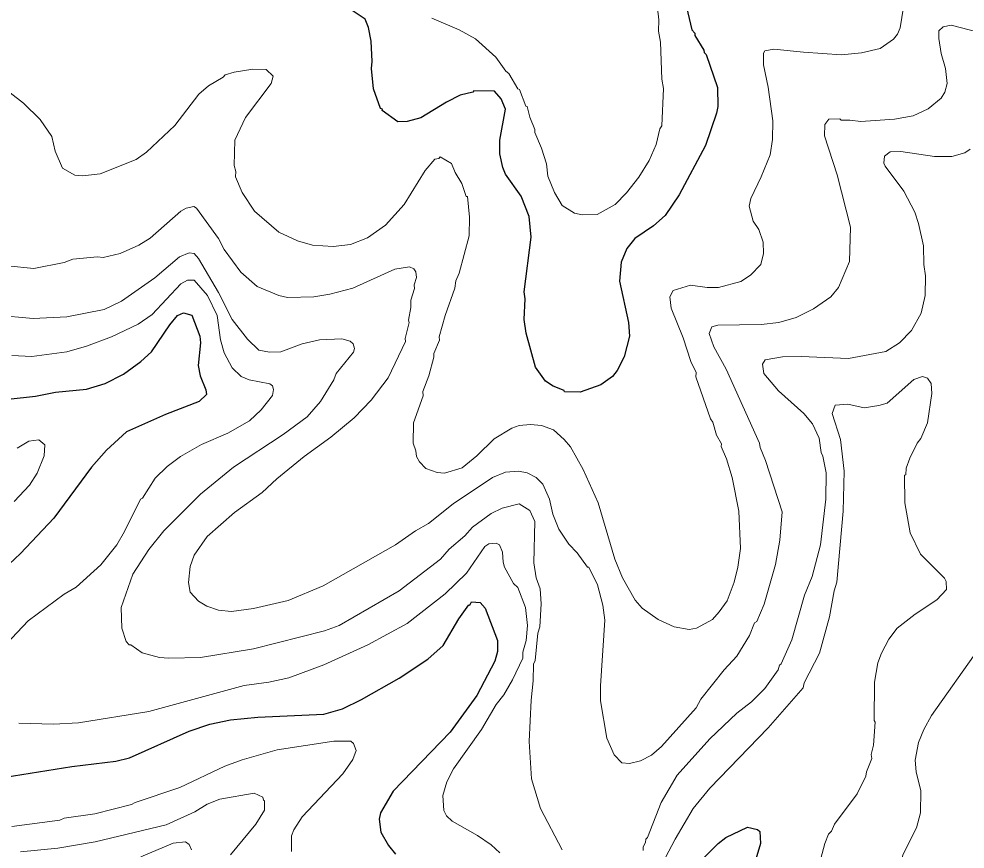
# Model space of a CAD drawing. Extents: x 265.7 to 292.1, y 7676.2 to 7704.2.
# Drawn here: x 283.502 to 285.928, y 7700.203 to 7702.331 of the extents above; entities that cross this region are included whole.
import ezdxf

# ---------------------------------------------------------------- set-up
doc = ezdxf.new("R2010")
doc.units = 0
doc.header["$LTSCALE"] = 0.032
doc.layers.add('1', color=7, linetype='Continuous', lineweight=25)
doc.layers.add('2', color=7, linetype='Continuous', lineweight=13)

msp = doc.modelspace()

# ---------------------------------------------------------------- linework, layer by layer
at = {"layer": '1'}
for points in [[(284.4047, 7702.2744), (284.3983, 7702.3095), (284.3896, 7702.3303), (284.3537, 7702.3542), (284.2835, 7702.3742), (284.2507, 7702.3893), (284.2172, 7702.4212), (284.1933, 7702.458), (284.1629, 7702.5633), (284.159, 7702.5984), (284.1606, 7702.6511), (284.1773, 7702.6933), (284.1997, 7702.7101), (284.2148, 7702.7133), (284.2499, 7702.7109), (284.2763, 7702.7013), (284.3553, 7702.6502), (284.3864, 7702.6337)], [(285.2067, 7702.3909), (285.2274, 7702.3031), (285.2346, 7702.2944), (285.2346, 7702.2888), (285.2577, 7702.2513), (285.2586, 7702.2449), (285.2641, 7702.2401), (285.2929, 7702.1555), (285.2937, 7702.1068), (285.2905, 7702.0893), (285.2625, 7702.0063), (285.1947, 7701.8802), (285.1588, 7701.8276), (285.1293, 7701.8004), (285.0814, 7701.7685), (285.0607, 7701.743), (285.0463, 7701.7079), (285.0415, 7701.6592), (285.0646, 7701.5531), (285.067, 7701.518), (285.0535, 7701.4653), (285.0359, 7701.4302), (285.0239, 7701.4142), (284.9936, 7701.3927), (284.941, 7701.3743), (284.9011, 7701.3751), (284.9003, 7701.3783), (284.8715, 7701.3895), (284.8516, 7701.4022), (284.8268, 7701.4382), (284.8021, 7701.5259), (284.7973, 7701.561), (284.7997, 7701.6137), (284.7973, 7701.6313), (284.8149, 7701.7717), (284.8101, 7701.8244), (284.7893, 7701.877), (284.7494, 7701.9329), (284.7423, 7701.9504), (284.7351, 7701.9856), (284.7351, 7702.0207), (284.7494, 7702.0997), (284.7383, 7702.126), (284.7215, 7702.1459), (284.6681, 7702.1467), (284.6657, 7702.1435), (284.633, 7702.1356), (284.5978, 7702.118), (284.5324, 7702.0773), (284.4973, 7702.0685), (284.4734, 7702.0677), (284.4335, 7702.0965)], [(284.4335, 7702.0965), (284.4342, 7702.0997), (284.4287, 7702.1013), (284.4111, 7702.1515), (284.4055, 7702.2042), (284.4079, 7702.2218), (284.4047, 7702.2744)], [(283.4743, 7701.3567), (283.5445, 7701.3639), (283.5956, 7701.3743), (283.6754, 7701.3823), (283.7233, 7701.3966), (283.7696, 7701.4206), (283.8142, 7701.4525), (283.8414, 7701.478), (283.8884, 7701.5467), (283.9084, 7701.5706), (283.9236, 7701.5778), (283.9451, 7701.5714), (283.9658, 7701.518), (283.9674, 7701.5004)], [(283.9674, 7701.5004), (283.9611, 7701.4429), (283.9666, 7701.4158), (283.981, 7701.3807), (283.9826, 7701.3687), (283.9643, 7701.3504), (283.8781, 7701.3168)], [(283.8781, 7701.3168), (283.7775, 7701.2722), (283.7265, 7701.2259), (283.6882, 7701.182), (283.5916, 7701.0511), (283.5062, 7700.961), (283.4623, 7700.9195)], [(283.4663, 7700.3872), (283.6371, 7700.4144), (283.7504, 7700.4287), (283.7855, 7700.4367), (283.9387, 7700.5053), (283.9914, 7700.5229), (284.0441, 7700.5341), (284.1143, 7700.5412), (284.2835, 7700.5492), (284.3313, 7700.5628), (284.38, 7700.5867), (284.4766, 7700.641), (284.55, 7700.6897), (284.5899, 7700.7248), (284.6298, 7700.7934), (284.6553, 7700.8293), (284.6577, 7700.8285), (284.6625, 7700.8365), (284.6848, 7700.8349), (284.6976, 7700.8205), (284.7287, 7700.7375), (284.7287, 7700.7096), (284.7223, 7700.6849), (284.676, 7700.5971), (284.6074, 7700.5029), (284.4614, 7700.3513), (284.4287, 7700.2955), (284.4255, 7700.2795), (284.4295, 7700.246), (284.4494, 7700.2125), (284.4678, 7700.1901)], [(285.2601, 7700.1822), (285.2945, 7700.2173), (285.3144, 7700.2324), (285.3703, 7700.2588), (285.3958, 7700.2532), (285.4014, 7700.2484), (285.403, 7700.2173), (285.3838, 7700.1518)]]:
    msp.add_lwpolyline(points, dxfattribs=at)
at = {"layer": '2'}
for points in [[(285.1309, 7702.434), (285.1429, 7702.3287), (285.1421, 7702.3), (285.1468, 7702.2712), (285.15, 7702.1771), (285.1548, 7702.1531), (285.15, 7702.0574), (285.1452, 7702.0494), (285.1357, 7702.0095), (285.1181, 7701.968), (285.091, 7701.9257), (285.0599, 7701.885), (285.0303, 7701.8555), (284.9841, 7701.8299), (284.9458, 7701.8291), (284.9266, 7701.8331), (284.8947, 7701.8531), (284.8747, 7701.8858), (284.858, 7701.9281), (284.8548, 7701.96), (284.842, 7701.9999), (284.8245, 7702.0398), (284.8245, 7702.0478), (284.8117, 7702.0797), (284.8053, 7702.1068), (284.8013, 7702.1076), (284.7854, 7702.1499), (284.7814, 7702.1515), (284.7582, 7702.1914), (284.7503, 7702.197), (284.7247, 7702.2329), (284.6729, 7702.28), (284.6306, 7702.3031), (284.5603, 7702.3335)], [(285.7748, 7702.3941), (285.7613, 7702.3079), (285.7549, 7702.292), (285.7445, 7702.2792), (285.7102, 7702.2553), (285.6623, 7702.2441), (285.6113, 7702.2393), (285.5139, 7702.2457), (285.4373, 7702.2537), (285.4142, 7702.2497), (285.411, 7702.2433), (285.411, 7702.2138), (285.4229, 7702.1563), (285.4349, 7702.0701), (285.4341, 7702.0223), (285.4277, 7701.9824), (285.4054, 7701.9265), (285.3782, 7701.8707), (285.3743, 7701.8515), (285.3846, 7701.8124), (285.399, 7701.7917), (285.4102, 7701.7589), (285.411, 7701.7302), (285.4038, 7701.7015), (285.3775, 7701.6743), (285.3527, 7701.6576), (285.2953, 7701.6424), (285.2665, 7701.6424), (285.2235, 7701.6488), (285.1796, 7701.6352), (285.1708, 7701.6185), (285.174, 7701.5898), (285.2051, 7701.5132), (285.225, 7701.4525), (285.2386, 7701.4246), (285.2378, 7701.4134), (285.2753, 7701.3057), (285.2809, 7701.2977), (285.2905, 7701.2642), (285.3032, 7701.2419), (285.3024, 7701.2347), (285.316, 7701.2036), (285.3304, 7701.1557), (285.3479, 7701.0695), (285.3519, 7700.9737), (285.3455, 7700.9259), (285.336, 7700.8876), (285.3176, 7700.8397), (285.2977, 7700.811), (285.2801, 7700.7918), (285.2394, 7700.7695), (285.2203, 7700.7663), (285.182, 7700.7726), (285.1405, 7700.7918), (285.0998, 7700.8205), (285.0822, 7700.8413), (285.0495, 7700.8987), (285.0295, 7700.9466), (284.9872, 7701.0902), (284.9489, 7701.1764), (284.9162, 7701.2339), (284.9003, 7701.253), (284.8723, 7701.2778), (284.842, 7701.2889), (284.8133, 7701.2913), (284.7846, 7701.2889), (284.7654, 7701.2817), (284.7207, 7701.2546), (284.676, 7701.2107), (284.6385, 7701.1804), (284.5931, 7701.1668), (284.5739, 7701.1684), (284.5452, 7701.1788), (284.5292, 7701.1956), (284.5212, 7701.2091), (284.5196, 7701.2243), (284.5125, 7701.2435), (284.5133, 7701.2953), (284.538, 7701.3647), (284.5372, 7701.3759), (284.5532, 7701.4158), (284.5659, 7701.4637)], [(285.9616, 7702.2976), (285.8921, 7702.3151), (285.8714, 7702.3111), (285.8602, 7702.3008), (285.8602, 7702.2808), (285.8666, 7702.2425), (285.8778, 7702.2042), (285.8818, 7702.1659), (285.8762, 7702.1435), (285.8666, 7702.1276), (285.8331, 7702.1005), (285.7948, 7702.0829), (285.7469, 7702.0741), (285.6607, 7702.0685), (285.632, 7702.0717), (285.6097, 7702.0717), (285.6065, 7702.0749), (285.5785, 7702.0741), (285.5682, 7702.0606), (285.5674, 7702.0318), (285.6001, 7701.9313), (285.6344, 7701.7972), (285.6312, 7701.7095), (285.6033, 7701.6424), (285.5833, 7701.6185), (285.5394, 7701.5882), (285.4948, 7701.5658), (285.4501, 7701.5531), (285.4054, 7701.5475), (285.2937, 7701.5459), (285.2785, 7701.5419), (285.2713, 7701.5243), (285.2833, 7701.4908), (285.3152, 7701.4334), (285.4006, 7701.2435), (285.4022, 7701.2323), (285.4165, 7701.1988), (285.4588, 7701.0679), (285.4525, 7700.9945), (285.4421, 7700.9322), (285.4126, 7700.8309), (285.3942, 7700.7862), (285.3878, 7700.783), (285.3751, 7700.7503), (285.3423, 7700.6976), (285.3104, 7700.6625), (285.2506, 7700.5875), (285.2386, 7700.5652), (285.1492, 7700.4662), (285.1237, 7700.4439), (285.0958, 7700.4295), (285.0671, 7700.4223), (285.0479, 7700.4239), (285.0279, 7700.4447), (285.0096, 7700.487), (284.9928, 7700.5827), (284.9928, 7700.6218), (285.004, 7700.7894), (284.9992, 7700.8285), (284.9856, 7700.8804), (284.9633, 7700.9259), (284.9593, 7700.9259), (284.933, 7700.9626), (284.9122, 7700.9849), (284.8859, 7701.0232), (284.8707, 7701.0615), (284.862, 7701.0998), (284.8452, 7701.1381), (284.8285, 7701.1557), (284.8053, 7701.1676), (284.783, 7701.1716), (284.7495, 7701.1692), (284.7159, 7701.1557), (284.6154, 7701.0878), (284.5516, 7701.0376), (284.5188, 7701.0192), (284.467, 7700.9833), (284.2819, 7700.878), (284.1925, 7700.8405), (284.1031, 7700.8197), (284.0473, 7700.8118), (284.0137, 7700.8157), (283.9834, 7700.8253), (283.9619, 7700.8389), (283.9411, 7700.8612), (283.9363, 7700.886), (283.9411, 7700.9275), (283.9515, 7700.9562), (283.9842, 7701.0041), (284.0544, 7701.0655), (284.1255, 7701.1174), (284.163, 7701.1525), (284.2332, 7701.2091), (284.3018, 7701.2586), (284.3617, 7701.3081)], [(284.6218, 7701.66), (284.6306, 7701.6791), (284.6561, 7701.7749), (284.6569, 7701.8228), (284.6521, 7701.8762), (284.6489, 7701.8762), (284.6377, 7701.909), (284.6202, 7701.9377), (284.6106, 7701.9608), (284.5819, 7701.9776), (284.5787, 7701.9736), (284.5683, 7701.972), (284.5436, 7701.9425), (284.4893, 7701.8555), (284.4414, 7701.802), (284.3952, 7701.7701), (284.3521, 7701.7525), (284.3074, 7701.7478), (284.2547, 7701.7509), (284.2164, 7701.7621), (284.1685, 7701.7845), (284.1063, 7701.8387), (284.0744, 7701.8858), (284.0568, 7701.9265), (284.0584, 7701.9401), (284.0536, 7701.9552), (284.0552, 7702.0207), (284.0824, 7702.0781), (284.1486, 7702.1659), (284.1534, 7702.1842), (284.1358, 7702.2018), (284.1015, 7702.2026), (284.0536, 7702.1946), (284.0305, 7702.1874), (284.0257, 7702.1818), (283.9882, 7702.1595), (283.9635, 7702.138), (283.9012, 7702.0582), (283.8286, 7701.9895), (283.8023, 7701.9704), (283.7105, 7701.9337), (283.6658, 7701.9289), (283.6451, 7701.9305), (283.6132, 7701.9488), (283.5948, 7701.9919), (283.586, 7702.0294), (283.5565, 7702.0733), (283.5134, 7702.1156), (283.4256, 7702.1827)], [(285.8155, 7701.577), (285.8251, 7701.6217), (285.8267, 7701.6728), (285.8219, 7701.7015), (285.8211, 7701.7494), (285.8083, 7701.8068), (285.7988, 7701.8355), (285.7708, 7701.8898), (285.723, 7701.9536), (285.7198, 7701.9616), (285.7214, 7701.9792), (285.7357, 7701.9903), (285.7629, 7701.9911), (285.8491, 7701.9784), (285.8937, 7701.9784), (285.9273, 7701.9879), (285.9408, 7701.9975)], [(284.5005, 7701.5586), (284.5069, 7701.5914), (284.5069, 7701.6105), (284.5164, 7701.64), (284.5149, 7701.6496), (284.5212, 7701.668), (284.5196, 7701.6831), (284.5141, 7701.6903), (284.5037, 7701.6959), (284.4654, 7701.6895), (284.3577, 7701.6408), (284.2994, 7701.6257), (284.2579, 7701.6185), (284.1909, 7701.6169), (284.1685, 7701.6217), (284.1127, 7701.6456), (284.0712, 7701.6823), (284.0281, 7701.7398), (284.0137, 7701.7685), (283.9571, 7701.8459), (283.9507, 7701.8499), (283.9308, 7701.8459), (283.9172, 7701.8387), (283.8382, 7701.7693), (283.8095, 7701.7509), (283.7616, 7701.7302), (283.7177, 7701.7198), (283.7033, 7701.7214), (283.6403, 7701.715), (283.618, 7701.7063), (283.5398, 7701.6911), (283.4727, 7701.6983)], [(283.8502, 7701.6672), (283.9132, 7701.7214), (283.9387, 7701.7318), (283.9515, 7701.7294), (283.9627, 7701.7166), (284.0137, 7701.6297), (284.0488, 7701.561)], [(283.4424, 7701.5714), (283.5382, 7701.5634), (283.6243, 7701.5674), (283.7201, 7701.5858), (283.7648, 7701.6073), (283.8502, 7701.6672)], [(283.4552, 7700.7136), (283.5254, 7700.7878), (283.6179, 7700.8564), (283.6483, 7700.874), (283.7121, 7700.9314), (283.7528, 7700.9833), (283.7727, 7701.0168), (283.8135, 7701.0998), (283.819, 7701.1022), (283.8509, 7701.1541), (283.8821, 7701.1836), (283.9164, 7701.2091), (283.9699, 7701.2403), (284.0377, 7701.269), (284.0927, 7701.3009), (284.1231, 7701.3288), (284.1518, 7701.3655), (284.1542, 7701.3815), (284.1518, 7701.3903), (284.1454, 7701.3959), (284.0919, 7701.4062), (284.072, 7701.4142), (284.0488, 7701.4366), (284.0281, 7701.4749), (284.0185, 7701.5084), (284.0105, 7701.5706), (283.985, 7701.6217), (283.9515, 7701.6616), (283.9339, 7701.6616), (283.9172, 7701.652), (283.8438, 7701.573), (283.8079, 7701.5483), (283.7392, 7701.5163), (283.6754, 7701.4924), (283.6243, 7701.478), (283.535, 7701.4661), (283.4839, 7701.4685)], [(284.5659, 7701.4637), (284.5659, 7701.4733), (284.5803, 7701.5076), (284.5795, 7701.5164), (284.5946, 7701.5706), (284.6194, 7701.6408), (284.6218, 7701.66)], [(285.4596, 7701.4653), (285.5075, 7701.4661), (285.6288, 7701.4605), (285.7246, 7701.4788), (285.7597, 7701.5004), (285.7908, 7701.5323), (285.8155, 7701.577)], [(284.0488, 7701.561), (284.0879, 7701.51), (284.1167, 7701.482), (284.1446, 7701.4765), (284.1733, 7701.4773), (284.2284, 7701.498), (284.2723, 7701.5084), (284.3297, 7701.5108), (284.3513, 7701.5052), (284.3585, 7701.498), (284.3624, 7701.486), (284.36, 7701.4765), (284.3154, 7701.4222), (284.309, 7701.4062), (284.2755, 7701.3504), (284.2411, 7701.3113), (284.1797, 7701.2658), (284.052, 7701.182), (283.9675, 7701.1126), (283.8733, 7701.0192), (283.835, 7700.9713), (283.7935, 7700.9075), (283.764, 7700.8221), (283.7656, 7700.7695), (283.7767, 7700.7351), (283.7847, 7700.7264), (283.7887, 7700.7264), (283.8182, 7700.7064), (283.8621, 7700.6944), (283.8861, 7700.6921), (283.9675, 7700.6937), (284.1031, 7700.716), (284.285, 7700.7623), (284.3233, 7700.7758), (284.4766, 7700.8652), (284.5827, 7700.9466), (284.605, 7700.9721), (284.6449, 7701.0064), (284.6649, 7701.028), (284.7128, 7701.0631), (284.7407, 7701.0767), (284.7846, 7701.0878), (284.8117, 7701.0711), (284.8245, 7701.0424), (284.8221, 7700.937), (284.8285, 7700.8987), (284.838, 7700.87), (284.8412, 7700.8317), (284.8372, 7700.7727), (284.8324, 7700.7567), (284.8253, 7700.6865), (284.8213, 7700.6769), (284.8205, 7700.6346), (284.8149, 7700.5843), (284.8101, 7700.479), (284.8165, 7700.3833), (284.8388, 7700.3066), (284.8947, 7700.2013)], [(284.3617, 7701.3081), (284.4047, 7701.3536), (284.4486, 7701.411), (284.4933, 7701.5044), (284.4925, 7701.5116), (284.5021, 7701.5531), (284.5005, 7701.5586)], [(285.1022, 7700.1997), (285.1022, 7700.2085), (285.1085, 7700.2197), (285.1093, 7700.2284), (285.1133, 7700.2324), (285.1484, 7700.3226), (285.1899, 7700.3928), (285.2737, 7700.4854), (285.3423, 7700.5516), (285.3799, 7700.5803), (285.4142, 7700.6147), (285.4485, 7700.6625), (285.4517, 7700.6745), (285.4564, 7700.6777), (285.4836, 7700.7391), (285.5163, 7700.854), (285.5354, 7700.9019), (285.557, 7700.9833), (285.5706, 7701.0998), (285.5714, 7701.1676), (285.5634, 7701.2099), (285.5586, 7701.2195), (285.5538, 7701.2562), (285.5362, 7701.2929), (285.5147, 7701.3193), (285.4493, 7701.3775), (285.4118, 7701.4222), (285.4086, 7701.4461), (285.415, 7701.4573), (285.4596, 7701.4653)], [(285.5474, 7700.1407), (285.5682, 7700.2173), (285.5777, 7700.2412), (285.5857, 7700.2492), (285.5929, 7700.2667), (285.6511, 7700.3449), (285.6735, 7700.3896), (285.6751, 7700.4008), (285.6887, 7700.4351), (285.6871, 7700.4455), (285.6926, 7700.4694), (285.6974, 7700.5285), (285.695, 7700.5325), (285.6958, 7700.6306), (285.7038, 7700.6801), (285.7134, 7700.7056), (285.7325, 7700.7415), (285.7541, 7700.7695), (285.7996, 7700.8054), (285.8554, 7700.8421), (285.8802, 7700.8684), (285.8794, 7700.8892), (285.8754, 7700.8971), (285.8139, 7700.9594), (285.7868, 7701.0136), (285.7732, 7701.0902), (285.7724, 7701.1613), (285.7756, 7701.1621), (285.7772, 7701.1796), (285.786, 7701.2052), (285.8052, 7701.2435), (285.8147, 7701.2554), (285.8315, 7701.2961), (285.8427, 7701.3711), (285.8411, 7701.3967), (285.8315, 7701.4102), (285.8187, 7701.4142), (285.7964, 7701.407), (285.7278, 7701.3464), (285.707, 7701.34), (285.6695, 7701.3344), (285.6272, 7701.3432), (285.5945, 7701.3408), (285.5873, 7701.3193), (285.6081, 7701.253), (285.6176, 7701.1716), (285.6152, 7701.0695), (285.5993, 7700.8876), (285.5921, 7700.8652), (285.5801, 7700.7982), (285.5546, 7700.7056), (285.5155, 7700.629), (285.5123, 7700.6163), (285.4229, 7700.5141), (285.2737, 7700.3593), (285.2306, 7700.3066), (285.1843, 7700.2284), (285.1436, 7700.1502)], [(283.4895, 7701.0942), (283.5286, 7701.1357), (283.5485, 7701.1668), (283.5669, 7701.2115), (283.5685, 7701.2395), (283.5525, 7701.2522), (283.527, 7701.249), (283.4975, 7701.2307)], [(284.7064, 7700.9857), (284.6968, 7700.9785), (284.6497, 7700.9099), (284.5947, 7700.8572), (284.4973, 7700.7814), (284.3968, 7700.7264), (284.2835, 7700.6753), (284.1941, 7700.6418), (284.143, 7700.6306), (284.0792, 7700.6226), (283.835, 7700.5556), (283.6547, 7700.5269), (283.5908, 7700.5229), (283.5014, 7700.5261)], [(284.7702, 7700.8836), (284.7471, 7700.9259), (284.7431, 7700.9386), (284.7415, 7700.9642), (284.7343, 7700.9825), (284.7255, 7700.9873), (284.7064, 7700.9857)], [(284.7351, 7700.1933), (284.7127, 7700.2141), (284.6776, 7700.238), (284.613, 7700.2747), (284.5978, 7700.2883), (284.5915, 7700.3019), (284.5891, 7700.3402), (284.5994, 7700.3753), (284.6162, 7700.4088), (284.688, 7700.5093), (284.7255, 7700.5732), (284.7455, 7700.5987), (284.7678, 7700.637), (284.7941, 7700.6921), (284.7941, 7700.708), (284.8021, 7700.7375), (284.8061, 7700.7758), (284.8005, 7700.8221), (284.7814, 7700.8732), (284.7702, 7700.8836)], [(285.964, 7700.7184), (285.8419, 7700.5452), (285.8219, 7700.5093), (285.8084, 7700.4758), (285.7996, 7700.4311), (285.802, 7700.4008), (285.8147, 7700.3521), (285.8139, 7700.2955), (285.8036, 7700.2572), (285.7692, 7700.1901), (285.7605, 7700.1614), (285.7565, 7700.1247)], [(284.2005, 7700.1965), (284.2005, 7700.2372), (284.2068, 7700.2524), (284.2284, 7700.2859), (284.3321, 7700.396), (284.3577, 7700.4327), (284.3664, 7700.4559), (284.36, 7700.4734), (284.3529, 7700.4798), (284.309, 7700.4798), (284.1638, 7700.4575), (284.0744, 7700.4319), (284.0297, 7700.4152), (283.9148, 7700.3609), (283.7999, 7700.3226), (283.7903, 7700.317), (283.6962, 7700.2931), (283.618, 7700.2819), (283.6068, 7700.2771), (283.4839, 7700.2612)], [(283.5062, 7700.1957), (283.602, 7700.2053), (283.6977, 7700.2213), (283.8797, 7700.2651), (283.9531, 7700.2987), (283.9842, 7700.3178), (284.0169, 7700.3306), (284.1047, 7700.3465), (284.127, 7700.3362), (284.1286, 7700.3282), (284.1318, 7700.3266), (284.1318, 7700.3027), (284.1095, 7700.2667), (284.0441, 7700.1885)], [(283.8142, 7700.183), (283.8972, 7700.2181), (283.9292, 7700.2213), (283.9387, 7700.2149), (283.9443, 7700.2013)]]:
    msp.add_lwpolyline(points, dxfattribs=at)

doc.saveas('drawing.dxf')
